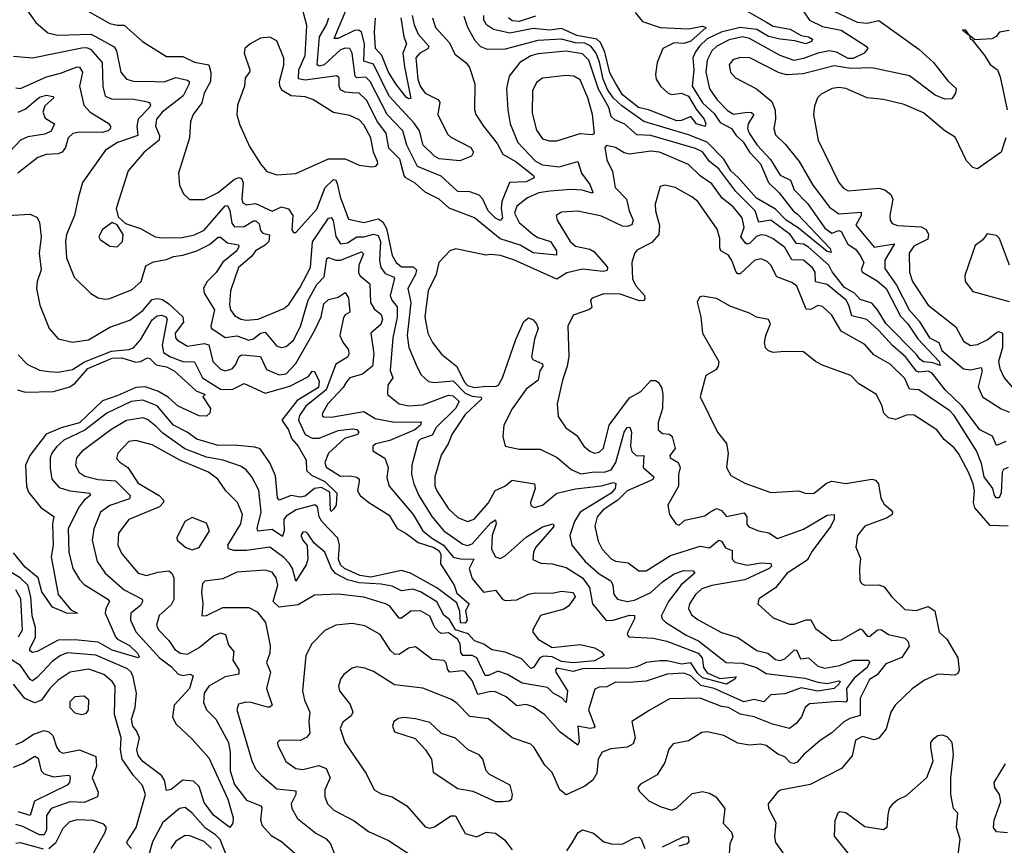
# Model space of a CAD drawing. Extents: x 1552294 to 1694791, y 811929 to 917222.
# Tile 365 of 643: x 1637211 to 1641398, y 895159 to 898668. Entities that reach past the tile are written whole.
import ezdxf

# ---------------------------------------------------------------- set-up
doc = ezdxf.new("R2010")
doc.units = 0

msp = doc.modelspace()

# ---------------------------------------------------------------- linework, layer by layer
at = {"layer": '0CON10XD'}
for points in [[(1637237.1, 898715), (1637279.4, 898655), (1637331, 898611), (1637371.8, 898601.8), (1637515, 898606.6), (1637612.7, 898552.7), (1637623, 898535), (1637641.6, 898445), (1637665.2, 898415.2), (1637695, 898406.9), (1637785.2, 898404.8), (1637825, 898403.3), (1637875, 898421.9), (1637925, 898410), (1637931.8, 898405), (1637931.1, 898395), (1637906, 898344), (1637817, 898275), (1637793.5, 898245), (1637788.3, 898215), (1637805.7, 898175), (1637803.8, 898155), (1637740, 898105), (1637672.2, 898025), (1637621.8, 897865), (1637630.2, 897830.2), (1637661.3, 897801.3), (1637725, 897780.8), (1637786.7, 897745), (1637815, 897740), (1637902.5, 897742.5), (1637955, 897753), (1637995, 897772.5), (1638085, 897876.3), (1638095, 897877.3), (1638105, 897856.9), (1638113.2, 897803.2), (1638125, 897787.1), (1638165, 897788.9), (1638205, 897813), (1638215, 897812.6), (1638229.4, 897799.4), (1638235, 897771.5), (1638245, 897759.8), (1638273.7, 897753.7), (1638270.3, 897725), (1638255, 897709.1), (1638214.1, 897685.9), (1638197.7, 897662.3), (1638141.2, 897615), (1638107.1, 897515), (1638103.7, 897456.3), (1638108.2, 897435), (1638125, 897410), (1638152, 897395), (1638175, 897390.5), (1638225, 897394.1), (1638335, 897440.8), (1638355, 897456.7), (1638402.1, 897527.9), (1638447.7, 897615), (1638456.6, 897723.4), (1638525, 897824.1), (1638535, 897826.2), (1638544.4, 897814.4), (1638556.2, 897746.2), (1638575, 897714.8), (1638605, 897719.5), (1638645, 897744.8), (1638675, 897744.9), (1638715, 897755.5), (1638735, 897750.7), (1638744.9, 897724.9), (1638741.9, 897645), (1638746.7, 897615), (1638765, 897588.4), (1638800.6, 897575), (1638805, 897568), (1638787.1, 897495), (1638794.3, 897475), (1638816.9, 897446.9), (1638816.1, 897403.9), (1638797.5, 897315), (1638786.6, 897176.6), (1638797.3, 897145), (1638776.2, 897115), (1638775.5, 897075), (1638825, 897035.4), (1638866.1, 897026.1), (1638925, 897030.2), (1639035, 897072.1), (1639055, 897069), (1639080.3, 897045), (1639063.9, 897015), (1638982.7, 896935), (1638965, 896902.4), (1638916.2, 896885), (1638905.9, 896875), (1638878.9, 896775), (1638877.9, 896735), (1638886.7, 896695), (1638908.7, 896645), (1638964.4, 896555.6), (1639015.4, 896495.4), (1639095, 896438.4), (1639115, 896433.2), (1639135, 896440.6), (1639215, 896529.8), (1639235, 896542.5), (1639237.1, 896525), (1639220.2, 896475), (1639217.9, 896417.9), (1639234.1, 896384.1), (1639255, 896377.3), (1639275, 896388.5), (1639365, 896467.8), (1639435, 896511.6), (1639480, 896525), (1639482.9, 896515), (1639475.4, 896505), (1639404.8, 896425), (1639396, 896405), (1639393.4, 896373.4), (1639427.2, 896357.2), (1639475, 896354.8), (1639535, 896339.6), (1639605, 896295.7), (1639634.3, 896255), (1639647.4, 896185), (1639704.8, 896114.8), (1639735, 896115.2), (1639805, 896137.2), (1639826, 896136), (1639825, 896121.1), (1639796.8, 896065), (1639794.7, 896054.7), (1639801.2, 896045), (1639905, 896039.7), (1639963.3, 896026.7), (1640097.1, 895975), (1640113.8, 895955), (1640119.1, 895915), (1640135, 895892.3), (1640187.9, 895867.9), (1640257.5, 895875), (1640252.5, 895865), (1640216.3, 895843.7), (1640115, 895870.9), (1640095, 895889.6), (1640065, 895934.3), (1640025, 895928.8), (1639965, 895942.6), (1639935, 895943), (1639874.6, 895935.4), (1639835, 895917.7), (1639805, 895912), (1639605, 895908.1), (1639565, 895897.6), (1639495, 895910.9), (1639489.6, 895905), (1639491.8, 895895), (1639541.2, 895815), (1639535, 895766.2), (1639517.2, 895785), (1639479.1, 895805), (1639455, 895829.3), (1639347.9, 895847.9), (1639285.5, 895884.5), (1639245, 895898.9), (1639205, 895881.1), (1639190.9, 895880.9), (1639155.8, 895955), (1639135.6, 895965.6), (1639095, 895965.7), (1639087.5, 895977.5), (1639084.2, 896015), (1639073, 896035), (1639035, 896061.1), (1639005, 896059), (1638995, 896064.3), (1638977, 896085), (1638955, 896132.1), (1638915, 896154.7), (1638875, 896153.5), (1638835, 896124.1), (1638825, 896124.6), (1638785.1, 896175.1), (1638767.1, 896185), (1638675, 896213.4), (1638566, 896226), (1638465, 896221.3), (1638395, 896181.2), (1638315, 896170.4), (1638288.9, 896195), (1638308.4, 896265), (1638302.4, 896295), (1638285, 896319.2), (1638255, 896327.8), (1638135, 896320.2), (1638075, 896291.2), (1637998.3, 896281.7), (1637988, 896272), (1637984.5, 896234.5), (1637990.5, 896185), (1637985, 896133.8), (1638005, 896135.8), (1638075, 896170), (1638185, 896168.8), (1638221.3, 896151.3), (1638256.9, 896105), (1638276.4, 896006.4), (1638274.4, 895975.6), (1638261.2, 895935), (1638278.1, 895895), (1638261, 895825), (1638284.5, 895755), (1638275, 895745.5), (1638265, 895745.4), (1638195, 895766.2), (1638173, 895767), (1638142.1, 895757.9), (1638134.7, 895735), (1638198.4, 895518.4), (1638214.2, 895484.2), (1638238.9, 895455), (1638305, 895398.9), (1638385, 895390), (1638385.8, 895375), (1638365.8, 895335), (1638368.8, 895315), (1638393, 895273), (1638470.4, 895210.4), (1638515, 895186.7), (1638532.5, 895165), (1638569.8, 895069.8)], [(1640525, 898732), (1640570, 898665), (1640625, 898638.8), (1640705, 898623.4), (1640811.5, 898555), (1640817.7, 898545), (1640802.5, 898525), (1640755, 898502.5), (1640735, 898502.9), (1640685, 898529.7), (1640655, 898534.9), (1640605, 898525.8), (1640545, 898502.3), (1640505, 898494.8), (1640445, 898515.6), (1640315, 898588.3), (1640284.8, 898594.8), (1640228.5, 898581.5), (1640175.1, 898554.9), (1640154.5, 898535), (1640134.3, 898495), (1640128.5, 898445), (1640145, 898374.1), (1640177.1, 898327.1), (1640221.7, 898281.7), (1640246.3, 898266.3), (1640305, 898273.9), (1640322.6, 898272.6), (1640333.2, 898265), (1640308.4, 898225), (1640305.7, 898205), (1640312.7, 898185), (1640347.5, 898135), (1640403.5, 898073.5), (1640445, 898007.4), (1640489, 897985), (1640504, 897945), (1640562.7, 897885), (1640635, 897781.2), (1640665, 897760.5), (1640695, 897771.9), (1640705, 897767.5), (1640733.2, 897713.2), (1640765, 897692), (1640785.7, 897665.7), (1640800.3, 897635), (1640790.2, 897605), (1640795.2, 897595), (1640857.4, 897557.4), (1640895.4, 897525), (1640957.1, 897407.1), (1640987.9, 897375), (1641030.9, 897310.9), (1641121.6, 897215), (1641125, 897197.5), (1641095, 897209.7), (1641055, 897214), (1641038.5, 897225), (1641024.8, 897244.8), (1640895, 897375.7), (1640859.6, 897435), (1640835, 897463), (1640785, 897478.4), (1640760.7, 897505), (1640718.8, 897528.8), (1640666, 897596), (1640651.8, 897625), (1640565, 897700.2), (1640545, 897713.4), (1640515, 897715.9), (1640488.1, 897755), (1640405.9, 897815), (1640355, 897806.5), (1640339.4, 897855), (1640256.9, 897936.9), (1640185, 898034.4), (1640144.7, 898064.7), (1640115, 898105.6), (1640085, 898120.3), (1639895, 898176), (1639835, 898177.6), (1639785, 898224), (1639742.2, 898242.2), (1639726.1, 898256.1), (1639716, 898295), (1639672, 898372), (1639630.9, 898495), (1639605, 898521.8), (1639535, 898533.6), (1639415, 898522), (1639385, 898513.6), (1639337.5, 898485), (1639292.9, 898427.1), (1639280.7, 898375), (1639286.7, 898285), (1639297.5, 898225), (1639330.2, 898145), (1639405, 898065.8), (1639435, 898050.9), (1639505, 898042.5), (1639585, 898065.4), (1639600.2, 898015), (1639635, 897967.1), (1639648.2, 897935), (1639645, 897930), (1639602.4, 897942.4), (1639555, 897946.2), (1639465, 897939.5), (1639418.8, 897931.2), (1639370.1, 897909.9), (1639325.5, 897874.5), (1639315.9, 897845), (1639335, 897805.6), (1639395, 897754.2), (1639415, 897741.5), (1639467.9, 897725), (1639493.8, 897685), (1639493.3, 897666.7), (1639395, 897677.3), (1639338.8, 897708.8), (1639255, 897736.5), (1639145.1, 897825.1), (1639036.8, 897866.8), (1638995, 897905.4), (1638935, 897934.6), (1638892.2, 897972.2), (1638853.3, 897995), (1638845.5, 898005.5), (1638827.8, 898075), (1638781.3, 898121.3), (1638769, 898185), (1638732.9, 898232.9), (1638685.6, 898325), (1638655, 898354.8), (1638625, 898356.4), (1638595, 898359.6), (1638575, 898369.1), (1638569.3, 898385), (1638570.2, 898420.2), (1638559.2, 898429.3), (1638425, 898411.1), (1638396.8, 898416.8), (1638398.6, 898455), (1638425.5, 898515), (1638432.6, 898642.6), (1638405.3, 898745)], [(1638904.9, 898414.9), (1638914.8, 898385), (1638935, 898354.7), (1638988.7, 898328.7), (1638997.6, 898317.6), (1638989.7, 898265), (1639030.9, 898180.9), (1639045, 898168.2), (1639130, 898125), (1639141.4, 898105), (1639132.2, 898087.8), (1639082.2, 898067.8), (1638995, 898076.5), (1638975, 898088), (1638927.6, 898135), (1638910.9, 898195), (1638888.2, 898228.2), (1638783, 898343), (1638715, 898478.2), (1638675, 898491.1), (1638677.7, 898565), (1638664.8, 898614.8), (1638653.6, 898623.6), (1638635, 898622.2), (1638565, 898587.1), (1638547.9, 898587.9), (1638606, 898726)], [(1637499.2, 898705), (1637595, 898652), (1637625, 898643.8), (1637655, 898644.2), (1637732.9, 898575), (1637835, 898511.5), (1637905, 898511.4), (1637955, 898487.6), (1638015, 898475.9), (1638023.4, 898443.4), (1638022.4, 898405), (1637995.7, 898355), (1637985.4, 898314.6), (1637949.2, 898265), (1637936.9, 898235), (1637933.5, 898165), (1637886.9, 898015), (1637890.6, 897965), (1637907.9, 897927.9), (1637932.9, 897902.9), (1637995, 897903.6), (1638055, 897933.8), (1638125, 897990), (1638145, 897997.4), (1638155, 897993.1), (1638161, 897975), (1638155.2, 897905), (1638159.8, 897889.8), (1638175, 897880.5), (1638214, 897886), (1638285, 897853.9), (1638325, 897871.6), (1638353.8, 897863.8), (1638373.1, 897835), (1638368.8, 897775), (1638375, 897762.5), (1638385, 897763.3), (1638475, 897862.9), (1638509.5, 897955), (1638545, 897988), (1638555, 897985.4), (1638561.4, 897971.4), (1638573.4, 897915), (1638609.7, 897819.7), (1638675, 897806.3), (1638735, 897821), (1638755, 897808.9), (1638770.3, 897780.3), (1638795.1, 897665.1), (1638811.9, 897635), (1638835, 897616.9), (1638885, 897616.8), (1638898.4, 897605), (1638894.7, 897585), (1638861.9, 897525), (1638874.9, 897465), (1638858.5, 897325), (1638866.5, 897275), (1638900.7, 897190.7), (1638918.3, 897158.2), (1638950.3, 897130.2), (1638975.3, 897125.2), (1639055, 897133.4), (1639105, 897080.7), (1639135, 897067.4), (1639173.9, 897063.9), (1639174.4, 897055), (1639105, 896989.6), (1639049.2, 896905), (1639032.9, 896865), (1639003.1, 896816.9), (1638976, 896725), (1638976.5, 896686.5), (1638984.7, 896665), (1639035, 896589.1), (1639075, 896551.5), (1639115, 896535.4), (1639143.3, 896545), (1639205, 896613.8), (1639233.3, 896666.7), (1639274.5, 896685), (1639305, 896711.2), (1639400.6, 896695), (1639403.9, 896675), (1639382.9, 896615), (1639385, 896603.3), (1639400, 896595), (1639435, 896604.7), (1639495, 896654.8), (1639575, 896674.3), (1639685, 896685.9), (1639735, 896700.3), (1639746.9, 896696.9), (1639742.8, 896675), (1639726.5, 896655), (1639595.2, 896575), (1639570, 896535), (1639550.3, 896475), (1639558.5, 896435), (1639615.4, 896365.4), (1639675, 896313), (1639725, 896282.7), (1639733.7, 896265), (1639737.5, 896225), (1639753.6, 896205), (1639794.8, 896194.8), (1639825, 896200.7), (1639895, 896232.7), (1639945, 896278.4), (1639995, 896313), (1640035, 896326.8), (1640075.7, 896325), (1640081.9, 896315), (1640023.7, 896266.3), (1639970, 896195), (1639940.3, 896135), (1639942.6, 896122.6), (1639957.4, 896107.4), (1640045, 896051.3), (1640097.3, 896027.3), (1640215, 895935.3), (1640285, 895932.7), (1640345, 895914.8), (1640385, 895889.5), (1640549.4, 895869.4), (1640605, 895852.4), (1640645, 895846.9), (1640695, 895858.4), (1640699.7, 895855), (1640695.4, 895845), (1640675, 895825.2), (1640605, 895813.3), (1640535, 895828.2), (1640465, 895802.6), (1640405, 895798.6), (1640375, 895768.7), (1640335, 895778.6), (1640291.2, 895768.8), (1640165, 895824.7), (1640107.8, 895837.8), (1640065, 895878.6), (1640035, 895890.4), (1639964.5, 895885.5), (1639875, 895856.1), (1639801.2, 895851.2), (1639745, 895851.8), (1639707.7, 895832.3), (1639675, 895830.9), (1639657.5, 895822.5), (1639630.3, 895735), (1639656.4, 895663.6), (1639652.4, 895657.6), (1639635, 895655.2), (1639584.3, 895665), (1639590.3, 895599.7), (1639585, 895584.6), (1639509.6, 895639.6), (1639445, 895712.8), (1639395, 895746.7), (1639365, 895757.6), (1639325, 895752), (1639279.8, 895789.8), (1639235, 895810.7), (1639215, 895812), (1639160.1, 895800.1), (1639135, 895859.1), (1639106, 895896), (1639095, 895900.2), (1639040.5, 895895), (1639031.7, 895905), (1639024.8, 895934.8), (1639015, 895943.8), (1638965, 895948.8), (1638895, 896001.8), (1638865, 895996.8), (1638825, 895970.3), (1638805, 895970.4), (1638787.3, 895987.3), (1638744.5, 896055), (1638678.9, 896091.1)], [(1638966.6, 898675), (1638979.5, 898635), (1639039.5, 898569.5), (1639061.7, 898521.7), (1639108.6, 898485), (1639123.8, 898463.8), (1639146.1, 898395), (1639145.5, 898285.5), (1639151.1, 898265), (1639182.9, 898215), (1639241.9, 898141.9), (1639265.5, 898095.5), (1639322.8, 898062.8), (1639396.7, 898005), (1639399.4, 897995), (1639365, 897978.4), (1639294.5, 897975), (1639261, 897895), (1639258, 897865), (1639264.5, 897825), (1639255, 897814.6), (1639235, 897824.7), (1639204, 897855), (1639180.8, 897905), (1639165, 897922.2), (1639125.3, 897935.3), (1639075, 897937.4), (1639003.2, 898003.2), (1638903.2, 898043.2), (1638857.6, 898135), (1638840.7, 898195), (1638774.1, 898265), (1638701.3, 898405), (1638683.1, 898423.1), (1638645, 898421.1), (1638637.3, 898427.3), (1638625.2, 898525.2), (1638615, 898544.6), (1638595, 898547.1), (1638575, 898538.8), (1638506.3, 898475), (1638485, 898470.2), (1638476.8, 898475), (1638485.7, 898594.3), (1638515.2, 898645), (1638525.2, 898675)], [(1638832.3, 898675), (1638844.9, 898595), (1638856.4, 898565), (1638840.8, 898525), (1638847.7, 898467.7), (1638875, 898332), (1638865, 898330.7), (1638855, 898338.4), (1638811, 898395), (1638779.2, 898445), (1638750.7, 898515), (1638724.8, 898545), (1638720.1, 898615), (1638723.9, 898673.9)], [(1638880.7, 898685), (1638888.1, 898645), (1638906.1, 898606.1), (1638951, 898555), (1638946.4, 898543.6), (1638912.8, 898525), (1638896.1, 898505), (1638904.9, 898414.9)], [(1640295, 898709.2), (1640387.6, 898657.6), (1640415, 898640.3), (1640487.6, 898627.6), (1640535, 898600.5), (1640565.7, 898595), (1640582, 898585), (1640578.6, 898575), (1640554.7, 898565.3), (1640507.9, 898577.9), (1640445, 898584.1), (1640395, 898596.1), (1640345.2, 898625.2), (1640275.3, 898634.7), (1640194.3, 898615), (1640135, 898586.1), (1640101.5, 898555), (1640085, 898530.5), (1640074.3, 898505), (1640078.5, 898455), (1640071, 898385), (1640115, 898314), (1640165, 898268.8), (1640190.5, 898230.5), (1640238.4, 898205), (1640258.1, 898175), (1640288.3, 898148.3), (1640314.8, 898104.8), (1640361.8, 898055), (1640395, 897975.8), (1640441.1, 897931.1), (1640500, 897855), (1640517.7, 897842.3), (1640657.1, 897695), (1640662.5, 897677.5), (1640645, 897683), (1640522.3, 897782.3), (1640470.7, 897815), (1640425, 897861.8), (1640345, 897909), (1640266.9, 897996.9), (1640234.8, 898024.8), (1640205, 898074.5), (1640135, 898146.8), (1640055, 898178.9), (1639865, 898235.4), (1639771.5, 898301.5), (1639734.9, 898335), (1639711.4, 898371.4), (1639693.1, 898415), (1639677, 898487), (1639662.1, 898525), (1639639.7, 898555), (1639615, 898567.3), (1639575, 898569.8), (1639515.6, 898584.4), (1639415, 898579.5), (1639275, 898542.9), (1639200.8, 898540.8), (1639172.2, 898552.2), (1639147.5, 898577.5), (1639117, 898635), (1639100.7, 898680.7)], [(1639827.8, 898697.8), (1639859.8, 898659.8), (1639935, 898634.8), (1640055, 898628.4), (1640115, 898640.4), (1640130, 898635), (1640065, 898576.2), (1640035, 898566.1), (1639995, 898569), (1639946.7, 898545), (1639921.9, 898485), (1639914.4, 898435), (1639917.8, 898415), (1639935.6, 898385), (1639969.4, 898355), (1639985, 898349.2), (1640025.2, 898354.8), (1640055, 898342.4), (1640087.4, 898287.4), (1640122.5, 898245), (1640129.4, 898225), (1640125.9, 898214.1), (1640090, 898225), (1640065, 898256.4), (1640025, 898239.1), (1640005, 898238), (1639885, 898284.9), (1639843.2, 898295), (1639775, 898348.8), (1639745, 898398.4), (1639721.1, 898441.1), (1639699.4, 898529.4), (1639681.1, 898571.1), (1639665.6, 898585), (1639580.4, 898600.4), (1639515, 898630), (1639465, 898622.9), (1639395, 898630.4), (1639295, 898609.6), (1639225.7, 898625.7), (1639196.9, 898645), (1639185.3, 898665), (1639184.3, 898685)], [(1639405, 898683), (1639335, 898659.6), (1639305, 898662.9), (1639290, 898675)], [(1640673.3, 898703.3), (1640772.6, 898657.4), (1640815, 898653.2), (1640865, 898663.9), (1641035, 898542), (1641096.9, 898485), (1641157.9, 898407.9), (1641194, 898375), (1641191.2, 898355), (1641175, 898331.2), (1641145, 898330), (1641105, 898346.4), (1640995, 898429.6), (1640835, 898463.2), (1640745, 898459.5), (1640675, 898471.1), (1640542.4, 898437.6), (1640473, 898433), (1640441.4, 898441.4), (1640316, 898505), (1640275, 898507.3), (1640243.6, 898496.4), (1640228.9, 898475), (1640234.4, 898445), (1640255, 898420.6), (1640345, 898374.4), (1640410.1, 898320.1), (1640423.5, 898283.5), (1640425.9, 898245), (1640418.4, 898205), (1640425, 898178.6), (1640467.4, 898137.4), (1640525.4, 898065), (1640584.7, 897965), (1640655, 897870.9), (1640695, 897843), (1640789.2, 897849.2), (1640789.8, 897835), (1640766.5, 897795), (1640845, 897701.4), (1640930.8, 897715), (1640890.4, 897645), (1640890.3, 897610.3), (1640939.8, 897539.8), (1640994.1, 897435), (1641036.6, 897386.6), (1641080.4, 897315), (1641119.3, 897295), (1641132.1, 897262.1), (1641225, 897183.4), (1641255, 897180), (1641299.6, 897189.6), (1641304.2, 897175), (1641287.1, 897107.1), (1641305, 897065.3), (1641385, 897014.3), (1641419.9, 896999.9)], [(1638305, 898007.9), (1638385, 898013.9), (1638525, 898076.8), (1638595.9, 898075.9), (1638655, 898048.6), (1638708.3, 898041.7), (1638726.2, 898045), (1638734.2, 898055), (1638733.1, 898065), (1638715.2, 898105), (1638704.8, 898165), (1638675, 898221.2), (1638655, 898242.5), (1638615, 898260.5), (1638545, 898272.5), (1638457.9, 898327.9), (1638425, 898339.7), (1638365, 898343.4), (1638327.1, 898367.1), (1638317, 898385), (1638315.7, 898405), (1638333.7, 898473.7), (1638334.6, 898504.6), (1638305, 898578.1), (1638275, 898593.3), (1638235, 898589.1), (1638190.8, 898565), (1638168.6, 898545), (1638165.6, 898525), (1638190, 898455), (1638188.8, 898445), (1638169.5, 898420.5), (1638166.5, 898385), (1638137.3, 898305), (1638134.5, 898265), (1638145.8, 898224.2), (1638188.9, 898128.9), (1638234.7, 898054.7), (1638262.6, 898022.6), (1638305, 898007.9)], [(1641418.9, 898621.1), (1641377.5, 898615), (1641363.9, 898596.1), (1641345, 898586.2), (1641272.5, 898582.5), (1641250, 898600), (1641235, 898622.5), (1641220, 898625), (1641250, 898600), (1641253.3, 898585), (1641261.7, 898581.7), (1641315, 898513.8), (1641337.5, 898477.5), (1641370, 898455), (1641381.2, 898425), (1641410, 898285)], [(1637185, 898512.9), (1637265.9, 898505.9), (1637475, 898547.8), (1637495, 898549.5), (1637511.9, 898541.9), (1637561.9, 898485), (1637564.3, 898384.3), (1637575, 898342.9), (1637601.7, 898331.7), (1637695, 898330.4), (1637741.7, 898321.7), (1637762.9, 898315), (1637766.8, 898305), (1637763.5, 898295), (1637715.2, 898245), (1637708.7, 898215), (1637713.6, 898175), (1637626.4, 898145), (1637576.3, 898113.6), (1637477.5, 897975), (1637459.7, 897909.7), (1637444.6, 897835), (1637410.3, 897755), (1637406.1, 897725), (1637410.3, 897655), (1637442.6, 897572.6), (1637513.6, 897503.6), (1637545, 897485.3), (1637575, 897480), (1637595, 897483.3), (1637688.8, 897521.2), (1637728.1, 897555), (1637748.2, 897621.8), (1637780.8, 897639.1), (1637835, 897647.7), (1637865, 897661.2), (1637905, 897666.1), (1637965, 897685.5), (1638018, 897712), (1638055, 897742.8), (1638065, 897742.7), (1638095, 897719.7), (1638141.1, 897711.1), (1638143.6, 897703.6), (1638135.2, 897685), (1638075, 897637.7), (1638047.2, 897592.8), (1638008, 897555), (1637993.3, 897526.7), (1637995.1, 897505), (1638039.9, 897435), (1638023.5, 897365), (1638026.8, 897355), (1638048.9, 897341.1), (1638085, 897317.5), (1638135, 897324.2), (1638185, 897306.2), (1638205, 897311), (1638235, 897335.5), (1638255, 897340), (1638305, 897279.6), (1638325, 897274.6), (1638345, 897278.9), (1638375, 897305.4), (1638405, 897363.8), (1638438, 897475), (1638475, 897542.5), (1638505.8, 897574.2), (1638517.6, 897652.4), (1638525, 897657.3), (1638555, 897646.2), (1638575, 897645.8), (1638665, 897681.3), (1638672.8, 897672.8), (1638652.8, 897625), (1638652, 897592), (1638659.3, 897579.3), (1638699.8, 897545), (1638702.3, 897465), (1638718.8, 897438.8), (1638747.6, 897415), (1638753.8, 897395), (1638747.2, 897372.8), (1638703.8, 897335), (1638717.2, 897247.2), (1638710.8, 897195), (1638669.6, 897160.4), (1638615.2, 897144.8), (1638601.3, 897128.7), (1638586.1, 897103.9), (1638521.8, 897035), (1638498.6, 896995), (1638498, 896985), (1638505, 896980), (1638535, 896978.8), (1638675, 897001.8), (1638722.5, 896972.5), (1638805, 896956.6), (1638918.1, 896958.1), (1638916, 896945), (1638891.2, 896925), (1638785, 896879.8), (1638725, 896864.6), (1638712.5, 896855), (1638713.1, 896835), (1638763.5, 896803.5), (1638777.9, 896765), (1638771.9, 896721.9), (1638782.4, 896685), (1638884.6, 896564.6), (1638925.2, 896495), (1638962, 896465), (1639014, 896435), (1639053.8, 896383.8), (1639085, 896376.5), (1639141.9, 896375), (1639121.9, 896335), (1639135, 896292.7), (1639183.9, 896233.9), (1639235, 896242.7), (1639264.3, 896205), (1639275, 896199.6), (1639325, 896201.7), (1639375, 896225.7), (1639405, 896232), (1639475, 896230.8), (1639515, 896238.4), (1639565, 896232.5), (1639573.5, 896215), (1639545.4, 896174.6), (1639525, 896162.6), (1639426.2, 896135), (1639392.7, 896075), (1639393.8, 896065), (1639416.2, 896035), (1639475, 895998.8), (1639595, 896012.5), (1639655, 895998.2), (1639685, 895981), (1639696.4, 895965), (1639655, 895942.9), (1639565, 895933.6), (1639515, 895940.6), (1639475, 895960.4), (1639438, 895962), (1639423.3, 895955), (1639395.7, 895914.3), (1639385, 895910.6), (1639345, 895951.5), (1639275, 895979), (1639219.4, 895989.4), (1639185, 896013.4), (1639145, 896028.3), (1639117.8, 896057.8), (1639064.6, 896074.6), (1639038.3, 896118.3), (1639015, 896137), (1638985, 896193.3), (1638915, 896235.8), (1638883.3, 896246.7), (1638835, 896240), (1638795, 896259.7), (1638748.6, 896268.6), (1638655, 896274.8), (1638605, 896287.2), (1638554.4, 896314.4), (1638537.1, 896335), (1638509.1, 896405), (1638462.7, 896442.7), (1638435.6, 896485), (1638425, 896491.1), (1638415, 896490), (1638406.7, 896475), (1638414.6, 896455), (1638433.5, 896433.5), (1638436.8, 896375), (1638429.6, 896350.4), (1638385, 896281.5), (1638370.6, 896335), (1638357.7, 896357.7), (1638335, 896381.9), (1638275, 896425.2), (1638175, 896411.3), (1638121.7, 896411.7), (1638098.7, 896418.7), (1638096.2, 896435), (1638151, 896525), (1638158.6, 896565), (1638137.1, 896615), (1638087.7, 896665), (1638053.9, 896715), (1638014, 896744), (1637895, 896793.5), (1637775, 896860.2), (1637705, 896879.2), (1637675, 896875.3), (1637628.8, 896825), (1637623.3, 896803.3), (1637636.8, 896786.8), (1637670.9, 896765), (1637715, 896698.2), (1637804.2, 896645), (1637823.2, 896625), (1637823.3, 896615), (1637805, 896597.5), (1637675, 896543.6), (1637631.6, 896485), (1637628.3, 896435), (1637645, 896397.7), (1637715, 896315.9), (1637750, 896305), (1637800.2, 896319.8), (1637845, 896325.9), (1637858.7, 896315), (1637866, 896296), (1637866.5, 896203.5), (1637855, 896181.3), (1637804.7, 896135), (1637792.4, 896095), (1637801.3, 896075), (1637845, 896029.2), (1637871.1, 895991.1), (1637895, 895975.7), (1637925, 895971.6), (1637975, 896000), (1638035, 896049.5), (1638065, 896061.2), (1638085.6, 896055), (1638099.7, 896009.7), (1638121.7, 895981.7), (1638117.8, 895945), (1638142.5, 895905), (1638143.4, 895886.6), (1638085, 895874.8), (1638015.3, 895835), (1637995.3, 895805), (1637992.5, 895765), (1638005.5, 895735), (1638045.9, 895695), (1638098.6, 895595), (1638105.8, 895555), (1638105.9, 895475), (1638125, 895416.5), (1638175, 895350), (1638236.8, 895326.8), (1638240.9, 895319.1), (1638235.3, 895265), (1638242.9, 895242.9), (1638280.5, 895200.5), (1638324, 895175), (1638381.8, 895125)], [(1637195, 898377.3), (1637215, 898375.4), (1637325, 898424.8), (1637385, 898439.8), (1637455, 898467.2), (1637465, 898465.9), (1637478.3, 898445), (1637465.7, 898385), (1637483.7, 898305), (1637511.2, 898275), (1637587.8, 898227.8), (1637597.5, 898215), (1637597.5, 898205), (1637587.5, 898195), (1637561.9, 898188.1), (1637465, 898189.5), (1637436.6, 898183.4), (1637417.2, 898165), (1637405.9, 898124.1), (1637391.5, 898105), (1637375, 898097.8), (1637323.3, 898095), (1637288.1, 898081.9), (1637203.5, 898015)], [(1639462.4, 898152.4), (1639495, 898153.1), (1639595, 898184.1), (1639645, 898180), (1639655.8, 898184.2), (1639647.2, 898265), (1639627.7, 898335), (1639595, 898412.2), (1639567.5, 898427.5), (1639535, 898430.4), (1639435, 898419.2), (1639409.5, 898400.5), (1639392, 898365), (1639390.1, 898270.1), (1639408.3, 898198.3), (1639435, 898160.9), (1639462.4, 898152.4)], [(1641404.5, 898165), (1641384.5, 898105), (1641285, 898033.8), (1641265, 898039.6), (1641238.1, 898068.1), (1641188.9, 898168.9), (1641145, 898195.6), (1641055, 898272.2), (1640972.4, 898307.6), (1640885, 898328.8), (1640815, 898336.1), (1640725, 898374.7), (1640695, 898380), (1640665.8, 898375), (1640619.4, 898350.6), (1640603.5, 898335), (1640590.5, 898299.5), (1640587.5, 898265), (1640607.3, 898155), (1640695, 897975.6), (1640715, 897952.1), (1640735, 897940.8), (1640865, 897951), (1640890, 897945), (1640915.5, 897925), (1640924.6, 897905), (1640912.2, 897835), (1640913.5, 897815), (1640921.7, 897801.7), (1640943.5, 897793.5), (1641045, 897787), (1641065.8, 897775.8), (1641075.8, 897755), (1641072.8, 897735), (1641013.8, 897705), (1640994, 897675), (1640995.2, 897595.2), (1641007.6, 897555), (1641074.1, 897455), (1641192.4, 897362.4), (1641225, 897301.1), (1641255, 897282.9), (1641285, 897286.8), (1641325, 897306.4), (1641365, 897337.6), (1641375, 897342.2), (1641390.8, 897335), (1641390.2, 897275), (1641374.3, 897214.3), (1641379.7, 897185), (1641398.2, 897145), (1641495, 897032.8)], [(1637205, 898274.2), (1637235, 898287.4), (1637295, 898338.3), (1637325, 898346.5), (1637351.4, 898341.4), (1637355.6, 898335), (1637318.2, 898301.8), (1637310, 898275), (1637319.6, 898249.6), (1637359.4, 898225), (1637345, 898193.6), (1637318.6, 898181.4), (1637245, 898170.3), (1637215, 898155.6), (1637105, 898041.1)], [(1641405, 896874.3), (1641365, 896858.6), (1641347.5, 896897.5), (1641294.3, 896925), (1641219.3, 897025), (1641147.4, 897095), (1641091.2, 897165), (1641074.2, 897174.1), (1641035, 897168.9), (1641025, 897173.1), (1640977.7, 897235), (1640922.5, 897282.5), (1640865, 897346), (1640813.8, 897393.9), (1640749.6, 897409.6), (1640737.7, 897455), (1640725.6, 897475), (1640645, 897541.7), (1640595, 897552.9), (1640594.3, 897595), (1640582.9, 897612.9), (1640545, 897645.2), (1640495, 897646.8), (1640465, 897699), (1640415, 897735.6), (1640385, 897751), (1640365, 897753.4), (1640345, 897745.9), (1640315, 897717), (1640305, 897712.9), (1640297.6, 897717.6), (1640277.2, 897745), (1640291.8, 897785), (1640284.2, 897825), (1640245, 897871.8), (1640199.1, 897909.1), (1640155, 897970.3), (1640105, 898003.6), (1640055, 898052.8), (1639932.5, 898105), (1639895, 898108.5), (1639805, 898096.6), (1639782.4, 898102.4), (1639745, 898124.4), (1639706.7, 898133.3), (1639698.8, 898125), (1639708, 898072), (1639731.7, 898021.7), (1639744, 897955), (1639791.9, 897905), (1639802.4, 897855), (1639820.3, 897815), (1639814.7, 897795.3), (1639795, 897788.6), (1639775, 897790.4), (1639685, 897832.9), (1639585, 897854.5), (1639515, 897848.9), (1639492.5, 897835), (1639496.9, 897815), (1639551.5, 897725), (1639575, 897704.8), (1639635, 897692.5), (1639652.7, 897682.7), (1639703.9, 897625), (1639710.4, 897615), (1639708.8, 897601.2), (1639692.8, 897597.2), (1639605, 897607.1), (1639538, 897592), (1639495, 897565.3), (1639315, 897645.9), (1639256.2, 897665), (1639215, 897670), (1639193.6, 897666.4), (1639066.4, 897693.6), (1639040.8, 897685), (1638993.7, 897636.3), (1638982.9, 897585), (1638947.5, 897515), (1638934.7, 897405), (1638946.8, 897335), (1638966.5, 897295), (1639005, 897246.2), (1639068.9, 897195), (1639103.5, 897125), (1639115, 897112.9), (1639145, 897103.9), (1639195, 897110.6), (1639235, 897108.2), (1639247.4, 897115), (1639265, 897145.3), (1639321.4, 897308.6), (1639355, 897384.6), (1639375, 897400), (1639395, 897392.2), (1639409.2, 897375), (1639415.8, 897355), (1639400, 897310), (1639388.2, 897235), (1639393.8, 897223.8), (1639435.1, 897205.1), (1639436.1, 897195), (1639423.4, 897175), (1639415.3, 897135), (1639365, 897097.5), (1639305, 897013.1), (1639269.6, 896945), (1639265.7, 896895.7), (1639275.7, 896855.7), (1639335, 896841.8), (1639425, 896842.9), (1639496.3, 896806.3), (1639556.5, 896756.5), (1639597.8, 896737.8), (1639655, 896746.1), (1639696, 896745), (1639726.5, 896755), (1639746.7, 896785), (1639781.6, 896915), (1639795, 896934.5), (1639805.3, 896935.3), (1639812.2, 896915), (1639808.8, 896855), (1639815, 896832.7), (1639833.8, 896813.8), (1639865.6, 896815.6), (1639862.5, 896765), (1639907.2, 896725), (1639904.6, 896715), (1639895, 896709.5), (1639795, 896664.8), (1639754.9, 896625.1), (1639692.5, 896585), (1639667.3, 896555), (1639657, 896515), (1639670.7, 896450.7), (1639687.6, 896417.6), (1639726.3, 896376.4), (1639745, 896366.9), (1639799, 896359), (1639844.7, 896324.7), (1639875, 896325.4), (1639979.4, 896390.6), (1640105, 896430.3), (1640145, 896423.6), (1640185, 896456.2), (1640195, 896451.9), (1640212.7, 896422.7), (1640241.2, 896411.2), (1640241.2, 896375), (1640252.5, 896362.5), (1640305, 896350), (1640365, 896358.9), (1640406.1, 896356.1), (1640407.9, 896345), (1640397.9, 896335), (1640295, 896286.3), (1640155, 896262.7), (1640111.7, 896248.3), (1640084.6, 896225), (1640059.6, 896185), (1640055.5, 896165), (1640068.1, 896138.1), (1640096.5, 896116.5), (1640195, 896062.7), (1640265, 896042.2), (1640346.3, 895986.4), (1640392.1, 895975), (1640425, 895949), (1640445, 895944.1), (1640465, 895950.6), (1640505, 895988), (1640515, 895990), (1640531.3, 895951.3), (1640565, 895955.3), (1640605, 895920.4), (1640635, 895911.2), (1640697.3, 895922.7), (1640755, 895946.2), (1640821.2, 895945), (1640825.2, 895935), (1640815.6, 895915), (1640760.5, 895869.5), (1640727.3, 895825), (1640730, 895775), (1640725, 895767.3), (1640695, 895770.5), (1640570.1, 895759.9), (1640552.1, 895745), (1640535.4, 895705), (1640513.6, 895676.4), (1640485, 895655.3), (1640412.9, 895672.9), (1640335, 895704.8), (1640275.5, 895715.5), (1640225.8, 895745), (1640195, 895749.3), (1640105, 895783.4), (1639975, 895781.8), (1639888.1, 895731.9), (1639814.2, 895685), (1639828.8, 895615), (1639820.5, 895589.5), (1639795, 895575.4), (1639725, 895568.2), (1639687.8, 895555), (1639671.2, 895525), (1639665.3, 895464.7), (1639648.2, 895435), (1639615, 895409.5), (1639535, 895373.3), (1639508.1, 895395), (1639475, 895468.8), (1639445, 895499.2), (1639398.9, 895575), (1639385, 895588.1), (1639305.3, 895615.3), (1639205, 895696.4), (1639125, 895705.9), (1639072, 895762), (1639047.8, 895777.7), (1638925, 895826.2), (1638805, 895841.3), (1638715, 895897.1), (1638678.6, 895911.4), (1638645, 895917.5), (1638625, 895911.9), (1638589.2, 895885), (1638575.4, 895864.6), (1638567.5, 895835), (1638570.9, 895815), (1638616.5, 895756.5), (1638627.7, 895725), (1638621.2, 895708.8), (1638585, 895682.5), (1638574.6, 895655), (1638593.6, 895595), (1638683.9, 895463.9), (1638719.2, 895395), (1638748.1, 895378.1), (1638795, 895364.6), (1638856.9, 895326.9), (1638935, 895237.5), (1638955, 895231.8), (1638975, 895236.7), (1639045, 895283.5), (1639064, 895284), (1639105, 895209.2), (1639155, 895195.3), (1639195, 895214), (1639235, 895209.8), (1639272.6, 895182.6), (1639305, 895140)], [(1641415.3, 896764.7), (1641395, 896756.2), (1641389.7, 896745), (1641385, 896656.7), (1641376.5, 896635), (1641365, 896635.5), (1641357.1, 896645), (1641349, 896675), (1641312.6, 896725), (1641301, 896781), (1641280, 896835), (1641185.1, 896985.1), (1641166.3, 897005), (1641034.8, 897094.8), (1640995, 897097.1), (1640975, 897142.5), (1640913.5, 897203.5), (1640843.5, 897243.5), (1640805, 897286.8), (1640705, 897344.5), (1640665, 897412.2), (1640625, 897449.1), (1640605, 897452.5), (1640575, 897435.4), (1640555, 897436.7), (1640516.7, 897535), (1640495, 897550.6), (1640430.5, 897575), (1640406.1, 897625), (1640389.5, 897639.5), (1640365, 897650.6), (1640337.1, 897645), (1640275, 897587.6), (1640265, 897588), (1640257.3, 897597.3), (1640241.6, 897641.6), (1640226.1, 897666.1), (1640193.5, 897685), (1640188, 897698), (1640188.1, 897738.1), (1640176.9, 897776.9), (1640094.6, 897895), (1640070, 897915), (1639998, 897955), (1639955, 897964.4), (1639935, 897958), (1639913, 897883), (1639914.6, 897855), (1639932.6, 897792.6), (1639928.9, 897755), (1639899.4, 897720.6), (1639835, 897687.5), (1639825, 897673.3), (1639814.6, 897635.4), (1639817.3, 897565), (1639832.3, 897535), (1639868.2, 897495), (1639869.4, 897480.6), (1639865, 897474.5), (1639847.5, 897472.5), (1639765, 897500.5), (1639695, 897502.1), (1639645, 897483.8), (1639638, 897475), (1639643.8, 897445), (1639634.3, 897435.7), (1639565, 897412.5), (1639541.5, 897365), (1639546.2, 897236.2), (1639539.5, 897195), (1639519.2, 897135), (1639497.3, 897035), (1639500.8, 896980.8), (1639533.4, 896933.4), (1639580.7, 896900.7), (1639610.4, 896855), (1639635, 896833.4), (1639655, 896826), (1639675, 896829.6), (1639693.8, 896846.2), (1639717.4, 896945), (1639805, 897060.4), (1639852.5, 897087.5), (1639895, 897133.8), (1639914.6, 897134.6), (1639926.7, 897126.7), (1639941.7, 897101.8), (1639946.2, 897075), (1639944.8, 897015), (1639926.9, 896955), (1639926.9, 896925), (1639945, 896908.5), (1639975, 896905.4), (1639986.1, 896896.1), (1639999.1, 896845), (1639976.5, 896815), (1639977.8, 896805), (1640011.8, 896785), (1640020, 896765), (1640013.1, 896735), (1640012.3, 896685), (1639967.5, 896605), (1639974.4, 896565), (1640000.8, 896525), (1640015, 896520), (1640039.7, 896540.3), (1640125, 896558.5), (1640141.2, 896571.2), (1640175, 896589.7), (1640195, 896581.2), (1640216.3, 896556.3), (1640292, 896572), (1640303.5, 896555), (1640303.8, 896523.8), (1640311.7, 896511.7), (1640352.5, 896495), (1640396.7, 896486.8), (1640433.2, 896463.2), (1640545, 896501.9), (1640645, 896561.3), (1640674.3, 896564.3), (1640674.6, 896545), (1640660, 896515), (1640580.6, 896409.4), (1640559.4, 896370.6), (1640475.6, 896315), (1640425, 896252.9), (1640355, 896206), (1640350, 896185), (1640415, 896125.6), (1640485, 896099.1), (1640505, 896098.2), (1640555, 896116.8), (1640575, 896117.1), (1640595, 896080.6), (1640665, 896029.5), (1640705, 896032.5), (1640776.7, 896073.2)], [(1637134.5, 897834.5), (1637255, 897841.5), (1637285, 897826.5), (1637295.8, 897805.8), (1637302.6, 897745), (1637293.5, 897675), (1637303.1, 897605), (1637285.7, 897555), (1637282.6, 897525), (1637296.5, 897455), (1637336.2, 897355), (1637375, 897311.1), (1637435, 897297.2), (1637503.4, 897306.6), (1637595, 897360.7), (1637679.7, 897390.3), (1637735, 897431.4), (1637775, 897477.8), (1637795, 897482.7), (1637817.8, 897477.7), (1637845, 897460.2), (1637904.7, 897404.7), (1637907.8, 897382.2), (1637872.5, 897335), (1637874.3, 897315), (1637882.2, 897305), (1637925, 897279.8), (1637995, 897290.7), (1638015, 897286), (1638033.1, 897215), (1638065, 897181.9), (1638085.3, 897175.3), (1638115, 897183.8), (1638129.4, 897200.6), (1638145, 897236.7), (1638155, 897243.3), (1638175, 897241.6), (1638235, 897236.5), (1638260.2, 897180.2), (1638315, 897158.8), (1638345, 897162.9), (1638385, 897205.7), (1638465.3, 897345), (1638492.8, 897405), (1638505, 897460), (1638525, 897478.5), (1638565, 897488.9), (1638595, 897508.5), (1638609.4, 897485), (1638615.6, 897425), (1638595, 897413.2), (1638588.8, 897401.2), (1638572.8, 897325), (1638585, 897296.5), (1638610, 897265), (1638610.3, 897245), (1638605, 897234), (1638555, 897204.1), (1638513.8, 897095), (1638427.7, 897025), (1638401, 896985), (1638396.9, 896965), (1638424.8, 896904.8), (1638455, 896888.9), (1638485, 896889.5), (1638565, 896921.7), (1638625, 896929), (1638645, 896925.2), (1638653.9, 896915), (1638647.3, 896905), (1638592.1, 896887.9), (1638524.5, 896825), (1638508.5, 896785), (1638515, 896765.4), (1638575, 896727), (1638615, 896729.1), (1638645, 896723.6), (1638654.5, 896715), (1638655.3, 896705.3), (1638647.1, 896665), (1638658.8, 896645), (1638695.4, 896615), (1638782.2, 896562.2), (1638815.8, 896505.8), (1638855, 896484.3), (1638905.1, 896445.1), (1638972.4, 896425), (1638995, 896410), (1639002.6, 896395), (1639001.3, 896355), (1639058.1, 896265), (1639069.7, 896229.7), (1639122.9, 896185), (1639107.6, 896155), (1639113.6, 896115), (1639105, 896103.1), (1639085, 896104.7), (1639082.6, 896152.6), (1639069.8, 896189.8), (1638985, 896253), (1638872.7, 896315), (1638835, 896327.2), (1638705, 896298.2), (1638657.5, 896305), (1638592, 896335), (1638575, 896351.2), (1638567, 896375), (1638571.7, 896435), (1638563.4, 896463.4), (1638495.5, 896535.5), (1638485.3, 896555.3), (1638476.9, 896596.9), (1638466.2, 896606.2), (1638387.5, 896585), (1638345, 896557.3), (1638335, 896544), (1638336.3, 896495), (1638328.7, 896471.3), (1638285, 896501.5), (1638224.2, 896494.3), (1638221.1, 896505), (1638238.4, 896575), (1638227.8, 896667.7), (1638198.5, 896725), (1638174.6, 896755), (1638150.6, 896770.6), (1638076.2, 896796.2), (1638005, 896808.9), (1637913.3, 896843.3), (1637820.1, 896910.1), (1637790.5, 896940.5), (1637755, 896968.1), (1637735, 896975.7), (1637665, 896964.4), (1637598, 896925), (1637475, 896832.7), (1637452.8, 896805), (1637447.8, 896775), (1637462.3, 896745), (1637488.1, 896728.1), (1637545, 896712.8), (1637618.1, 896708.1), (1637680.6, 896645), (1637678.2, 896631.8), (1637595, 896603.2), (1637555.3, 896575), (1637525.9, 896504.1), (1637518.9, 896455), (1637541.1, 896365), (1637574.6, 896315), (1637655.1, 896245.1), (1637732.2, 896205), (1637733.8, 896195), (1637725, 896178.2), (1637684.1, 896145), (1637682.6, 896115), (1637705, 896066.3), (1637805.1, 895955.1), (1637856.7, 895916.7), (1637885, 895886.5), (1637905, 895880.2), (1637936, 895886), (1637948.3, 895878.3), (1637932.9, 895825), (1637867.7, 895755), (1637860.7, 895705), (1637875, 895674.5), (1637945, 895609.4), (1638015, 895530.5), (1638096.5, 895355), (1638118.6, 895275), (1638117.8, 895252.2), (1638105, 895234), (1638035, 895287.1), (1637995, 895340), (1637975, 895408.1), (1637950.8, 895430.7), (1637905, 895435.8), (1637855, 895395.9), (1637835, 895392), (1637826.7, 895435), (1637814.4, 895455), (1637735, 895514.3), (1637715, 895540), (1637709.5, 895565), (1637721.1, 895615), (1637707.2, 895645)], [(1637625, 897702.5), (1637647.8, 897725), (1637650.9, 897755), (1637625.6, 897795.6), (1637605, 897805.8), (1637561.4, 897775), (1637547.1, 897745), (1637553, 897733), (1637595, 897705.7), (1637625, 897702.5)], [(1641420.5, 897625), (1641378.3, 897738.3), (1641365, 897750), (1641325, 897757.5), (1641307.7, 897732.3), (1641275, 897707.5), (1641230.3, 897579.7), (1641232.5, 897555), (1641265, 897512.5), (1641419.7, 897469.7)], [(1641415.3, 896514.7), (1641338.4, 896518.4), (1641272.9, 896592.9), (1641266.7, 896615), (1641271, 896665), (1641266, 896695), (1641246.5, 896745), (1641203.8, 896823.8), (1641185, 896847.7), (1641142.9, 896882.9), (1641111.5, 896925), (1641015, 896986.8), (1640985, 896988.2), (1640935, 896968.5), (1640906.2, 896975), (1640885.7, 896995), (1640879.5, 897025), (1640854.6, 897074.6), (1640780.2, 897120.2), (1640745, 897155.5), (1640627.6, 897197.6), (1640595, 897215.5), (1640545, 897255.4), (1640465, 897256.9), (1640415, 897253.5), (1640395, 897260), (1640383.1, 897273.1), (1640378.5, 897295), (1640384.5, 897325.5), (1640404, 897375), (1640395, 897393.3), (1640345, 897402.9), (1640315, 897420.5), (1640235, 897448.6), (1640175, 897482), (1640115, 897492), (1640101.7, 897488.3), (1640092.3, 897467.7), (1640108.1, 897405), (1640114.3, 897335), (1640184, 897215), (1640181.2, 897195), (1640171.2, 897178.8), (1640129.2, 897155), (1640105.6, 897065), (1640178.9, 896915), (1640217, 896867), (1640224.2, 896825), (1640216.9, 896765), (1640235, 896730.8), (1640295, 896697.5), (1640405, 896658), (1640525, 896665.5), (1640555, 896654.5), (1640590, 896655), (1640641.7, 896698.3), (1640665, 896706.3), (1640725, 896696.6), (1640835, 896714.7), (1640849.9, 896709.9), (1640863.1, 896695), (1640873.5, 896633.5), (1640887.9, 896607.9), (1640915.7, 896585), (1640922.5, 896575), (1640920.8, 896565), (1640900.1, 896549.9), (1640804.6, 896515.4), (1640774.2, 896475), (1640766.4, 896426.4), (1640787.3, 896377.3), (1640781.9, 896335), (1640784.4, 896284.4), (1640791.1, 896271.1), (1640804.5, 896264.5), (1640865, 896265.6), (1640887.4, 896257.4), (1640919.4, 896215), (1640975, 896161.5), (1641023.9, 896156.1), (1641075, 896173.2), (1641103.3, 896155), (1641121.1, 896065), (1641153.8, 896035), (1641200.7, 895955), (1641206.7, 895903.3), (1641200.9, 895889.1), (1641188.3, 895881.8), (1641115, 895885.4), (1641058.8, 895861.2), (1641005.9, 895824.1), (1640934.4, 895755), (1640915.6, 895725), (1640896.3, 895653.7), (1640865, 895614), (1640845, 895607.1), (1640795, 895621.8), (1640765, 895605.6), (1640751.5, 895538.5), (1640705.3, 895484.7), (1640572.5, 895417.5), (1640447, 895393), (1640433.8, 895385), (1640394, 895335), (1640396.2, 895315), (1640427.1, 895255), (1640421.4, 895195), (1640425, 895170), (1640486.2, 895086.2)], [(1637203.9, 897243.9), (1637243.2, 897203.2), (1637295, 897177.7), (1637335, 897171.8), (1637375, 897170), (1637435, 897180.8), (1637487.2, 897212.8), (1637601, 897259), (1637675, 897265.7), (1637695, 897273.4), (1637725, 897307.2), (1637775, 897391.3), (1637795, 897408.8), (1637815, 897412.2), (1637832.5, 897405), (1637838, 897395), (1637833.5, 897373.5), (1637816.4, 897285), (1637823, 897253), (1637851.8, 897235), (1637905, 897215.5), (1637955, 897212.9), (1637988.9, 897145), (1638065, 897097), (1638115, 897096.5), (1638165, 897121.1), (1638255, 897080), (1638359.4, 897110.6), (1638438.6, 897151.4), (1638455, 897173.3), (1638465, 897172), (1638485, 897130.6), (1638481.4, 897105), (1638391.1, 897048.9), (1638326.5, 896965), (1638353.7, 896925), (1638367.6, 896887.6), (1638395.6, 896855), (1638429.3, 896795), (1638431.1, 896751.1), (1638452.5, 896732.5), (1638509.2, 896705), (1638559.5, 896655), (1638557.6, 896605), (1638545, 896586.9), (1638535, 896578), (1638532.6, 896582.6), (1638529.4, 896659.4), (1638495, 896680), (1638464.3, 896675.7), (1638425, 896641.9), (1638405, 896638), (1638365, 896645.2), (1638314, 896625), (1638307.5, 896635), (1638298.5, 896728.5), (1638275, 896783.8), (1638233.3, 896843.3), (1638211.5, 896851.5), (1638125, 896859.7), (1638055, 896858.3), (1637965, 896884.5), (1637922.9, 896915), (1637864.8, 896945), (1637795, 897026.9), (1637735, 897050.1), (1637685, 897044.6), (1637582, 896995), (1637487.5, 896922.5), (1637399.3, 896880.7), (1637367.3, 896852.7), (1637347.6, 896825), (1637341.1, 896805), (1637341.3, 896761.3), (1637347.2, 896715), (1637378.9, 896678.9), (1637425, 896665.2), (1637509.4, 896655), (1637510.5, 896645), (1637485.3, 896625), (1637463.4, 896596.6), (1637416.6, 896505), (1637419.5, 896405), (1637436.8, 896335), (1637465, 896287.9), (1637485, 896267.3), (1637585.5, 896205), (1637592.3, 896195), (1637577.1, 896165), (1637574.7, 896145), (1637618.5, 896045), (1637627.2, 896035), (1637678.5, 896008.5), (1637712.5, 895975), (1637719.4, 895960.6), (1637715, 895955.6), (1637605, 895987.4), (1637545, 896021.7), (1637445, 896032.5), (1637375, 896030.3), (1637285, 895982.4), (1637265, 895978.5), (1637253.8, 895985), (1637254.7, 895995), (1637278.8, 896041.2), (1637278.9, 896085), (1637263.5, 896133.5), (1637258.3, 896215), (1637245, 896264), (1637213.7, 896295), (1637158.6, 896328.6)], [(1637201.5, 897095), (1637235, 897084.2), (1637355, 897087.7), (1637425, 897106.7), (1637447.1, 897122.8), (1637500.4, 897185), (1637605, 897229.3), (1637645, 897230.3), (1637705, 897212.7), (1637725.5, 897215), (1637755, 897230), (1637765, 897227.3), (1637790.8, 897200.7), (1637835, 897192.4), (1637868, 897175), (1637960.9, 897090.9), (1638000, 897075), (1637990, 897065), (1638022.5, 897015), (1638020, 896995), (1638005, 896981.9), (1637974.5, 896984.5), (1637885, 897025.6), (1637842.9, 897062.9), (1637798.7, 897088.7), (1637745, 897107.7), (1637705, 897103.9), (1637629.1, 897070.9), (1637562.9, 897047.1), (1637465, 896953.9), (1637387.2, 896932.8), (1637324, 896906), (1637253.6, 896815), (1637235.2, 896775), (1637240.6, 896685), (1637249.1, 896659.1), (1637300.4, 896595), (1637356.5, 896556.5), (1637350.9, 896525), (1637353.4, 896435), (1637344.5, 896385), (1637374.4, 896225), (1637428.9, 896158.9), (1637456.7, 896145), (1637415, 896144.4), (1637351, 896171), (1637305, 896235.6), (1637290.2, 896295), (1637235, 896341.1), (1637185, 896401.6)], [(1637945, 896414.4), (1637975, 896424.3), (1638018.1, 896495), (1638005, 896527.5), (1637945, 896551.9), (1637913.1, 896535), (1637878.8, 896465), (1637881.2, 896455), (1637917.5, 896425), (1637945, 896414.4)], [(1637206.2, 896045), (1637223.5, 896075), (1637216.5, 896206.5), (1637195, 896244.1)], [(1638678.9, 896091.1), (1638625, 896101.3), (1638556.1, 896093.9), (1638508.6, 896071.4), (1638453.5, 896015), (1638428.5, 895965), (1638413.1, 895815), (1638422.2, 895775), (1638444.7, 895725), (1638440.4, 895685), (1638444.7, 895635), (1638432.2, 895617.8), (1638405, 895604.6), (1638317.5, 895605), (1638308, 895595), (1638309.2, 895585), (1638343.5, 895515), (1638385, 895485.5), (1638415, 895481.2), (1638482.7, 895497.3), (1638515, 895484.6), (1638531.9, 895445), (1638509.2, 895395), (1638508.5, 895365), (1638520, 895335), (1638547.5, 895307.5), (1638633.3, 895263.3), (1638695, 895218), (1638779.4, 895179.4), (1638905, 895096.5)], [(1640776.7, 896073.2), (1640785, 896078.2), (1640794, 896074), (1640815, 896047.3), (1640825, 896046.2), (1640858.5, 896075), (1640875, 896076.2), (1640906.4, 896055), (1640975, 896039.2), (1640989.5, 896025), (1640993.1, 896005), (1640962.5, 895957.5), (1640895, 895930.4), (1640857, 895883), (1640825, 895863.8), (1640785.5, 895784.5), (1640785, 895709.8), (1640742.1, 895697.9), (1640716.2, 895683.8), (1640665, 895636.4), (1640615.8, 895604.2), (1640545, 895543.3), (1640517.3, 895512.7), (1640505, 895507.1), (1640489.3, 895509.3), (1640465, 895534.2), (1640435, 895546.7), (1640385, 895582.8), (1640361.7, 895588.3), (1640315, 895583.9), (1640265, 895592.7), (1640205, 895625.3), (1640135, 895641.5), (1640111.9, 895638.1), (1640055, 895603.3), (1639990.2, 895589.8), (1639972, 895568), (1639955, 895510.8), (1639921.7, 895458.3), (1639851.4, 895418.6), (1639840, 895405), (1639845, 895388.8), (1639887.2, 895347.2), (1639935, 895323.1), (1639985, 895307.5), (1640005, 895317.8), (1640070.9, 895379.1), (1640115, 895388.1), (1640145, 895380.7), (1640170.9, 895365), (1640209.2, 895315), (1640202.3, 895252.3), (1640237.5, 895215), (1640243.3, 895195), (1640230.5, 895165), (1640222.9, 895035)], [(1637707.2, 895645), (1637692, 895665), (1637686.5, 895695), (1637702.3, 895745), (1637707.2, 895805), (1637694.1, 895875), (1637685.1, 895895.1), (1637669.3, 895909.3), (1637535, 895966.2), (1637415, 895976.5), (1637385, 895965.2), (1637349.4, 895940.6), (1637285, 895871.4), (1637265, 895858.1), (1637255, 895862.9), (1637215, 895923.4), (1637164.5, 895954.5)], [(1637694.6, 895455), (1637646.7, 895525), (1637640, 895565), (1637642.4, 895615), (1637614, 895714), (1637616.8, 895835), (1637604.8, 895854.8), (1637568.5, 895885), (1637505, 895908), (1637425.9, 895894.1), (1637375, 895860), (1637339.7, 895825), (1637303.6, 895775), (1637275, 895764.1), (1637233, 895783), (1637185, 895843.1)], [(1637475, 895714.3), (1637495, 895720.8), (1637504.2, 895735), (1637504.4, 895775), (1637485, 895792.2), (1637445, 895789.5), (1637425, 895768.8), (1637424.4, 895745), (1637445, 895721.4), (1637475, 895714.3)], [(1639265, 895344.4), (1639292.7, 895347.3), (1639304.3, 895355.7), (1639306.9, 895375), (1639296.7, 895415), (1639209.7, 895459.7), (1639195, 895475.8), (1639180, 895525), (1639165, 895542.9), (1639118.1, 895565), (1639065, 895614.7), (1639005, 895633.8), (1638955, 895680.4), (1638895, 895696.1), (1638845, 895701.5), (1638822.1, 895697.9), (1638802.5, 895685), (1638796.9, 895665), (1638805, 895640.8), (1638892.2, 895612.2), (1638937.3, 895565), (1638962.2, 895525), (1638970, 895470), (1639075, 895400), (1639138.5, 895388.5), (1639235, 895344.4), (1639265, 895344.4)], [(1637195, 895587.1), (1637222.1, 895597.9), (1637269.2, 895630.8), (1637315, 895646.6), (1637335, 895641), (1637352.6, 895625), (1637367.7, 895577.7), (1637378.6, 895558.6), (1637395, 895550.6), (1637465, 895564), (1637535.5, 895535.5), (1637538.3, 895495), (1637519, 895445), (1637545.2, 895385), (1637541.7, 895365), (1637485, 895340.6), (1637425, 895343.1), (1637344.6, 895315.4), (1637324.8, 895285), (1637325.6, 895224.4), (1637315, 895202.6), (1637295, 895202.6), (1637225, 895238.5), (1637195, 895246.8)], [(1641195.8, 895075), (1641210.5, 895185), (1641195.7, 895235), (1641200, 895295), (1641182.5, 895315), (1641170.6, 895375), (1641171.4, 895445), (1641182.5, 895545), (1641176.2, 895595), (1641155, 895620), (1641135, 895626.2), (1641115, 895623.3), (1641093, 895607), (1641084.3, 895595), (1641084.2, 895575.8), (1641094, 895515), (1641068, 895445), (1640981.3, 895368.7), (1640945, 895351.4), (1640919.4, 895330.6), (1640908.1, 895315), (1640902.4, 895287.6), (1640898.8, 895235), (1640885, 895224), (1640805, 895236.9), (1640725, 895296.7), (1640698.3, 895301.7), (1640690, 895295), (1640677, 895263), (1640675, 895197.5), (1640755, 895097.1)], [(1637185, 895490.6), (1637225, 895506.1), (1637275, 895537.2), (1637289.5, 895529.5), (1637302.5, 895475), (1637315, 895462.5), (1637355, 895450.4), (1637416.9, 895456.9), (1637424.4, 895454.4), (1637425.9, 895445.9), (1637422.7, 895425), (1637412.7, 895415), (1637273.5, 895346.5), (1637255, 895285.5), (1637205, 895300.9)], [(1641412.3, 895212.3), (1641365, 895216.7), (1641351.7, 895235), (1641355.7, 895265), (1641383.1, 895345), (1641377.9, 895375), (1641357.9, 895405), (1641354.6, 895425), (1641402.9, 895505)], [(1637687.1, 895145), (1637668.5, 895165), (1637668.2, 895175), (1637706.8, 895235), (1637745.8, 895375), (1637732.9, 895412.9), (1637694.6, 895455)], [(1638103.3, 895083.3), (1638063.1, 895183.1), (1638043.9, 895203.9), (1638001.6, 895231.6), (1637945, 895295.7), (1637915, 895319.7), (1637890, 895315), (1637819.6, 895255), (1637776, 895174), (1637755, 895098.8)], [(1637524.3, 895125.7), (1637574.6, 895215), (1637580, 895235), (1637569.1, 895249.1), (1637524.2, 895264.2), (1637455, 895267), (1637422.2, 895257.8), (1637395, 895229.6), (1637362.8, 895167.2), (1637335, 895144.2)], [(1638027.2, 895145), (1637995.1, 895175.1), (1637935, 895199.1), (1637915, 895200), (1637875, 895176.8), (1637854.2, 895145)], [(1639538.2, 895135), (1639560.4, 895169.6), (1639586.4, 895213.6), (1639605, 895224.6), (1639650.8, 895210.8), (1639695, 895172.9), (1639733.5, 895163.5), (1639776.2, 895165), (1639825, 895191.2), (1639845, 895193.1), (1639854.6, 895184.6), (1639869.5, 895145)], [(1639945, 895152), (1640035, 895196.1), (1640054.3, 895194.3), (1640057.3, 895175), (1640050, 895165), (1640013.5, 895155)], [(1637313, 895143), (1637215, 895169.3), (1637195, 895165.9)]]:
    msp.add_lwpolyline(points, dxfattribs=at)

doc.saveas('drawing.dxf')
